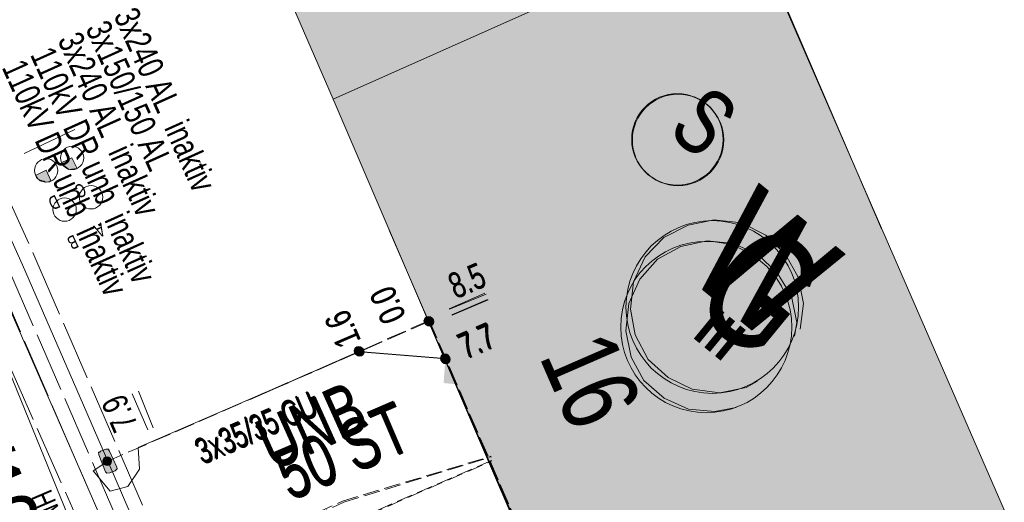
# Model space of a CAD drawing. Header units: metres. Extents: x -740 to 758, y -633 to 854.
# Tile 912 of 1056: x 345 to 366, y 213 to 223. Entities that reach past the tile are written whole.
import ezdxf

# ---------------------------------------------------------------- set-up
doc = ezdxf.new("R2010")
doc.units = ezdxf.units.M
doc.header["$MEASUREMENT"] = 0
for name, pattern in [('1248_208', [1.456, 1.248, -0.208]), ('333_125', [0.4576, 0.3328, -0.1248]), ('416_125', [0.5408, 0.416, -0.1248])]:
    doc.linetypes.add(name, pattern=pattern)
for name, color, linetype in [('Gas.LOVION', 7, 'Continuous'), ('Grundkarte.LOVION', 7, 'Continuous'), ('Grundkarte_Text.LOVION', 7, 'Continuous'), ('Strom.LOVION', 7, 'Continuous'), ('StromBemass.LOVION', 7, 'Continuous'), ('Telko.LOVION', 7, 'Continuous'), ('Wasser.LOVION', 7, 'Continuous')]:
    doc.layers.add(name, color=color, linetype=linetype)
doc.styles.add('ERSTELLTER_STIL_1', font='arial.ttf')

msp = doc.modelspace()

# ---------------------------------------------------------------- hatches: boundary and pattern name
at = {"layer": 'Gas.LOVION', "linetype": 'Continuous', "lineweight": 13}
for points in [[(355.118, 214.16), (355.421, 213.48), (355.761, 213.632), (355.458, 214.311)], [(355.128, 214.152), (355.431, 213.472), (355.771, 213.623), (355.468, 214.303)]]:
    msp.add_hatch(color=7, dxfattribs=at).paths.add_polyline_path(points)
at = {"layer": 'Grundkarte.LOVION', "linetype": 'Continuous', "lineweight": 18}
for points in [[(346.422, 234.123), (351.952, 221.393), (360.619, 225.255), (355.056, 238.011), (353.161, 237.146), (347.272, 234.501)], [(357.327, 208.952), (366.025, 212.788), (360.577, 225.289), (357.406, 223.856), (353.127, 218.65)], [(356.661, 210.415), (363.449, 218.675), (360.619, 225.255), (351.952, 221.393)]]:
    msp.add_hatch(color=9, dxfattribs=at).paths.add_polyline_path(points)
at = {"layer": 'Strom.LOVION', "linetype": 'Continuous', "lineweight": 13}
for points in [[(354.343, 216.493), (354.268, 215.451), (354.492, 215.429), (354.567, 216.47)], [(354.369, 216.472), (354.278, 215.443), (354.502, 215.421), (354.593, 216.449)], [(347.036, 213.937), (347.174, 213.581), (347.206, 213.555), (347.265, 213.56), (347.379, 213.601), (347.419, 213.649), (347.416, 213.679), (347.264, 214.018), (347.248, 214.032), (347.245, 214.061), (347.187, 214.055), (347.073, 214.014), (347.059, 213.998), (347.03, 213.995)]]:
    msp.add_hatch(color=7, dxfattribs=at).paths.add_polyline_path(points)
at = {"layer": 'StromBemass.LOVION', "linetype": 'Continuous', "lineweight": 13}
for points in [[(354.023, 216.688), (354.03, 216.697), (354.035, 216.707), (354.04, 216.718), (354.043, 216.73), (354.044, 216.742), (354.044, 216.753), (354.042, 216.765), (354.039, 216.777), (354.035, 216.787), (354.029, 216.798), (354.022, 216.807), (354.014, 216.816), (354.005, 216.823), (353.995, 216.83), (353.984, 216.835), (353.973, 216.838), (353.962, 216.84), (353.95, 216.841), (353.938, 216.84), (353.926, 216.838), (353.915, 216.834), (353.905, 216.829), (353.895, 216.823), (353.886, 216.816), (353.878, 216.807), (353.871, 216.797), (353.865, 216.787), (353.861, 216.776), (353.858, 216.765), (353.856, 216.753), (353.856, 216.741), (353.858, 216.729), (353.861, 216.718), (353.865, 216.707), (353.871, 216.697), (353.878, 216.687), (353.886, 216.678), (353.895, 216.671), (353.905, 216.665), (353.916, 216.66), (353.927, 216.656), (353.939, 216.654), (353.95, 216.653), (353.962, 216.654), (353.974, 216.656), (353.985, 216.66), (353.996, 216.665), (354.006, 216.671), (354.015, 216.679)], [(354.027, 216.686), (354.033, 216.696), (354.039, 216.706), (354.043, 216.717), (354.046, 216.728), (354.048, 216.74), (354.048, 216.752), (354.046, 216.764), (354.043, 216.775), (354.039, 216.786), (354.033, 216.797), (354.026, 216.806), (354.018, 216.815), (354.009, 216.822), (353.999, 216.829), (353.988, 216.834), (353.977, 216.837), (353.965, 216.84), (353.953, 216.84), (353.941, 216.839), (353.93, 216.837), (353.919, 216.834), (353.908, 216.828), (353.898, 216.822), (353.889, 216.814), (353.881, 216.806), (353.874, 216.796), (353.868, 216.786), (353.864, 216.775), (353.861, 216.763), (353.859, 216.752), (353.859, 216.74), (353.861, 216.728), (353.864, 216.716), (353.868, 216.705), (353.874, 216.695), (353.881, 216.685), (353.889, 216.677), (353.898, 216.669), (353.908, 216.663), (353.919, 216.658), (353.93, 216.654), (353.942, 216.652), (353.954, 216.651), (353.966, 216.652), (353.977, 216.655), (353.989, 216.658), (353.999, 216.663), (354.009, 216.67), (354.018, 216.677)], [(354.043, 216.67), (354.05, 216.68), (354.056, 216.69), (354.06, 216.701), (354.063, 216.712), (354.064, 216.724), (354.064, 216.736), (354.063, 216.747), (354.06, 216.759), (354.055, 216.77), (354.05, 216.78), (354.043, 216.789), (354.035, 216.798), (354.026, 216.805), (354.016, 216.811), (354.005, 216.816), (353.994, 216.82), (353.982, 216.822), (353.971, 216.823), (353.959, 216.822), (353.947, 216.82), (353.936, 216.816), (353.926, 216.811), (353.916, 216.805), (353.907, 216.797), (353.899, 216.789), (353.892, 216.779), (353.886, 216.769), (353.882, 216.758), (353.879, 216.747), (353.878, 216.735), (353.878, 216.723), (353.879, 216.712), (353.882, 216.7), (353.886, 216.689), (353.892, 216.679), (353.899, 216.67), (353.907, 216.661), (353.916, 216.654), (353.926, 216.647), (353.937, 216.642), (353.948, 216.639), (353.959, 216.637), (353.971, 216.636), (353.983, 216.637), (353.994, 216.639), (354.006, 216.643), (354.016, 216.648), (354.026, 216.654), (354.035, 216.662)], [(354.044, 216.673), (354.051, 216.683), (354.057, 216.693), (354.061, 216.704), (354.064, 216.715), (354.065, 216.727), (354.065, 216.738), (354.064, 216.75), (354.061, 216.761), (354.056, 216.772), (354.051, 216.782), (354.044, 216.791), (354.036, 216.8), (354.027, 216.807), (354.017, 216.813), (354.006, 216.818), (353.995, 216.822), (353.984, 216.824), (353.972, 216.825), (353.961, 216.824), (353.949, 216.822), (353.938, 216.818), (353.928, 216.813), (353.918, 216.807), (353.909, 216.799), (353.901, 216.791), (353.894, 216.782), (353.889, 216.771), (353.884, 216.761), (353.882, 216.749), (353.88, 216.738), (353.88, 216.726), (353.882, 216.715), (353.885, 216.703), (353.889, 216.692), (353.895, 216.682), (353.901, 216.673), (353.909, 216.664), (353.918, 216.657), (353.928, 216.651), (353.939, 216.646), (353.95, 216.642), (353.961, 216.64), (353.973, 216.64), (353.984, 216.64), (353.996, 216.643), (354.007, 216.646), (354.017, 216.651), (354.027, 216.657), (354.036, 216.665)], [(352.561, 216.056), (352.568, 216.066), (352.574, 216.076), (352.578, 216.088), (352.581, 216.099), (352.582, 216.111), (352.582, 216.123), (352.581, 216.135), (352.578, 216.146), (352.573, 216.157), (352.568, 216.168), (352.561, 216.177), (352.552, 216.186), (352.543, 216.194), (352.533, 216.2), (352.522, 216.205), (352.511, 216.209), (352.499, 216.211), (352.487, 216.212), (352.475, 216.211), (352.464, 216.208), (352.452, 216.205), (352.442, 216.2), (352.432, 216.193), (352.422, 216.186), (352.414, 216.177), (352.407, 216.167), (352.402, 216.157), (352.397, 216.146), (352.394, 216.134), (352.393, 216.122), (352.393, 216.11), (352.394, 216.099), (352.397, 216.087), (352.402, 216.076), (352.408, 216.065), (352.415, 216.056), (352.423, 216.047), (352.432, 216.04), (352.442, 216.033), (352.453, 216.028), (352.464, 216.025), (352.476, 216.022), (352.488, 216.022), (352.5, 216.022), (352.512, 216.025), (352.523, 216.028), (352.534, 216.034), (352.544, 216.04), (352.553, 216.048)], [(352.561, 216.056), (352.568, 216.066), (352.574, 216.076), (352.578, 216.088), (352.581, 216.099), (352.582, 216.111), (352.582, 216.123), (352.581, 216.135), (352.578, 216.146), (352.573, 216.157), (352.568, 216.168), (352.561, 216.177), (352.552, 216.186), (352.543, 216.194), (352.533, 216.2), (352.522, 216.205), (352.511, 216.209), (352.499, 216.211), (352.487, 216.212), (352.475, 216.211), (352.464, 216.208), (352.452, 216.205), (352.442, 216.2), (352.432, 216.193), (352.422, 216.186), (352.414, 216.177), (352.407, 216.167), (352.402, 216.157), (352.397, 216.146), (352.394, 216.134), (352.393, 216.122), (352.393, 216.11), (352.394, 216.099), (352.397, 216.087), (352.402, 216.076), (352.408, 216.065), (352.415, 216.056), (352.423, 216.047), (352.432, 216.04), (352.442, 216.033), (352.453, 216.028), (352.464, 216.025), (352.476, 216.022), (352.488, 216.022), (352.5, 216.022), (352.512, 216.025), (352.523, 216.028), (352.534, 216.034), (352.544, 216.04), (352.553, 216.048)], [(352.579, 216.041), (352.586, 216.051), (352.592, 216.061), (352.596, 216.072), (352.599, 216.083), (352.6, 216.094), (352.6, 216.106), (352.599, 216.117), (352.596, 216.129), (352.591, 216.139), (352.586, 216.15), (352.579, 216.159), (352.571, 216.167), (352.562, 216.175), (352.552, 216.181), (352.542, 216.186), (352.531, 216.189), (352.519, 216.191), (352.508, 216.192), (352.496, 216.191), (352.485, 216.189), (352.474, 216.186), (352.463, 216.181), (352.454, 216.174), (352.445, 216.167), (352.437, 216.158), (352.43, 216.149), (352.424, 216.139), (352.42, 216.128), (352.417, 216.117), (352.416, 216.105), (352.416, 216.094), (352.417, 216.082), (352.42, 216.071), (352.425, 216.06), (352.43, 216.05), (352.437, 216.041), (352.445, 216.032), (352.454, 216.025), (352.464, 216.019), (352.474, 216.014), (352.485, 216.011), (352.497, 216.008), (352.508, 216.008), (352.52, 216.008), (352.531, 216.011), (352.542, 216.014), (352.553, 216.019), (352.562, 216.025), (352.571, 216.033)], [(352.579, 216.041), (352.586, 216.051), (352.592, 216.061), (352.596, 216.072), (352.599, 216.083), (352.6, 216.094), (352.6, 216.106), (352.599, 216.117), (352.596, 216.129), (352.591, 216.139), (352.586, 216.15), (352.579, 216.159), (352.571, 216.167), (352.562, 216.175), (352.552, 216.181), (352.542, 216.186), (352.531, 216.189), (352.519, 216.191), (352.508, 216.192), (352.496, 216.191), (352.485, 216.189), (352.474, 216.186), (352.463, 216.181), (352.454, 216.174), (352.445, 216.167), (352.437, 216.158), (352.43, 216.149), (352.424, 216.139), (352.42, 216.128), (352.417, 216.117), (352.416, 216.105), (352.416, 216.094), (352.417, 216.082), (352.42, 216.071), (352.425, 216.06), (352.43, 216.05), (352.437, 216.041), (352.445, 216.032), (352.454, 216.025), (352.464, 216.019), (352.474, 216.014), (352.485, 216.011), (352.497, 216.008), (352.508, 216.008), (352.52, 216.008), (352.531, 216.011), (352.542, 216.014), (352.553, 216.019), (352.562, 216.025), (352.571, 216.033)], [(354.37, 215.899), (354.377, 215.909), (354.383, 215.919), (354.387, 215.93), (354.39, 215.941), (354.391, 215.953), (354.391, 215.965), (354.39, 215.977), (354.387, 215.988), (354.382, 215.999), (354.377, 216.01), (354.37, 216.019), (354.361, 216.028), (354.352, 216.035), (354.342, 216.042), (354.332, 216.047), (354.32, 216.05), (354.309, 216.052), (354.297, 216.053), (354.285, 216.052), (354.273, 216.05), (354.262, 216.046), (354.252, 216.041), (354.242, 216.035), (354.233, 216.027), (354.224, 216.019), (354.218, 216.009), (354.212, 215.999), (354.208, 215.988), (354.205, 215.976), (354.203, 215.964), (354.203, 215.953), (354.205, 215.941), (354.208, 215.929), (354.212, 215.918), (354.218, 215.908), (354.225, 215.899), (354.233, 215.89), (354.242, 215.882), (354.252, 215.876), (354.263, 215.871), (354.274, 215.868), (354.286, 215.865), (354.298, 215.865), (354.309, 215.865), (354.321, 215.868), (354.332, 215.871), (354.343, 215.876), (354.353, 215.883), (354.362, 215.89)], [(354.37, 215.899), (354.377, 215.909), (354.383, 215.919), (354.387, 215.93), (354.39, 215.941), (354.391, 215.953), (354.391, 215.965), (354.39, 215.977), (354.387, 215.988), (354.382, 215.999), (354.377, 216.01), (354.37, 216.019), (354.361, 216.028), (354.352, 216.035), (354.342, 216.042), (354.332, 216.047), (354.32, 216.05), (354.309, 216.052), (354.297, 216.053), (354.285, 216.052), (354.273, 216.05), (354.262, 216.046), (354.252, 216.041), (354.242, 216.035), (354.233, 216.027), (354.224, 216.019), (354.218, 216.009), (354.212, 215.999), (354.208, 215.988), (354.205, 215.976), (354.203, 215.964), (354.203, 215.953), (354.205, 215.941), (354.208, 215.929), (354.212, 215.918), (354.218, 215.908), (354.225, 215.899), (354.233, 215.89), (354.242, 215.882), (354.252, 215.876), (354.263, 215.871), (354.274, 215.868), (354.286, 215.865), (354.298, 215.865), (354.309, 215.865), (354.321, 215.868), (354.332, 215.871), (354.343, 215.876), (354.353, 215.883), (354.362, 215.89)], [(354.387, 215.879), (354.394, 215.889), (354.4, 215.899), (354.404, 215.91), (354.407, 215.922), (354.408, 215.933), (354.408, 215.945), (354.407, 215.957), (354.404, 215.968), (354.4, 215.979), (354.394, 215.99), (354.387, 215.999), (354.379, 216.008), (354.37, 216.015), (354.36, 216.022), (354.349, 216.027), (354.338, 216.03), (354.326, 216.032), (354.314, 216.033), (354.302, 216.032), (354.291, 216.03), (354.28, 216.026), (354.269, 216.021), (354.259, 216.015), (354.25, 216.007), (354.242, 215.999), (354.235, 215.989), (354.229, 215.979), (354.225, 215.968), (354.222, 215.956), (354.22, 215.945), (354.221, 215.933), (354.222, 215.921), (354.225, 215.91), (354.229, 215.899), (354.235, 215.888), (354.242, 215.879), (354.25, 215.87), (354.259, 215.863), (354.269, 215.856), (354.28, 215.851), (354.291, 215.848), (354.303, 215.845), (354.315, 215.845), (354.327, 215.846), (354.338, 215.848), (354.349, 215.851), (354.36, 215.857), (354.37, 215.863), (354.379, 215.87)], [(354.387, 215.879), (354.394, 215.889), (354.4, 215.899), (354.404, 215.91), (354.407, 215.922), (354.408, 215.933), (354.408, 215.945), (354.407, 215.957), (354.404, 215.968), (354.4, 215.979), (354.394, 215.99), (354.387, 215.999), (354.379, 216.008), (354.37, 216.015), (354.36, 216.022), (354.349, 216.027), (354.338, 216.03), (354.326, 216.032), (354.314, 216.033), (354.302, 216.032), (354.291, 216.03), (354.28, 216.026), (354.269, 216.021), (354.259, 216.015), (354.25, 216.007), (354.242, 215.999), (354.235, 215.989), (354.229, 215.979), (354.225, 215.968), (354.222, 215.956), (354.22, 215.945), (354.221, 215.933), (354.222, 215.921), (354.225, 215.91), (354.229, 215.899), (354.235, 215.888), (354.242, 215.879), (354.25, 215.87), (354.259, 215.863), (354.269, 215.856), (354.28, 215.851), (354.291, 215.848), (354.303, 215.845), (354.315, 215.845), (354.327, 215.846), (354.338, 215.848), (354.349, 215.851), (354.36, 215.857), (354.37, 215.863), (354.379, 215.87)], [(347.284, 213.746), (347.291, 213.756), (347.297, 213.766), (347.301, 213.777), (347.304, 213.788), (347.305, 213.8), (347.305, 213.812), (347.304, 213.823), (347.301, 213.835), (347.296, 213.846), (347.291, 213.856), (347.284, 213.865), (347.276, 213.874), (347.267, 213.881), (347.257, 213.888), (347.246, 213.893), (347.235, 213.896), (347.223, 213.898), (347.211, 213.899), (347.2, 213.898), (347.188, 213.896), (347.177, 213.893), (347.166, 213.887), (347.156, 213.881), (347.147, 213.874), (347.139, 213.865), (347.133, 213.855), (347.127, 213.845), (347.123, 213.834), (347.12, 213.823), (347.118, 213.811), (347.118, 213.799), (347.12, 213.788), (347.123, 213.776), (347.127, 213.765), (347.133, 213.755), (347.14, 213.746), (347.148, 213.737), (347.157, 213.73), (347.167, 213.723), (347.178, 213.718), (347.189, 213.715), (347.2, 213.713), (347.212, 213.712), (347.224, 213.713), (347.235, 213.715), (347.246, 213.719), (347.257, 213.724), (347.267, 213.73), (347.276, 213.737)]]:
    msp.add_hatch(color=7, dxfattribs=at).paths.add_polyline_path(points)
at = {"layer": 'Telko.LOVION', "linetype": 'Continuous', "lineweight": 13}
for points in [[(346.259, 220.068), (346.262, 220.038), (346.407, 219.92), (346.582, 219.937), (346.472, 220.162)], [(345.71, 219.792), (345.726, 219.779), (345.729, 219.75), (345.809, 219.684), (345.838, 219.687), (345.854, 219.673), (345.884, 219.676), (345.916, 219.65), (346.004, 219.659), (346.03, 219.691), (345.935, 219.903)]]:
    msp.add_hatch(color=7, dxfattribs=at).paths.add_polyline_path(points)
at = {"layer": 'Wasser.LOVION', "linetype": 'Continuous', "lineweight": 13}
for points in [[(355.152, 214.267), (355.37, 213.549), (355.729, 213.658), (355.495, 214.389)], [(355.162, 214.259), (355.38, 213.541), (355.739, 213.65), (355.521, 214.367)]]:
    msp.add_hatch(color=7, dxfattribs=at).paths.add_polyline_path(points)

# ---------------------------------------------------------------- linework, layer by layer
at = {"layer": 'Gas.LOVION', "color": 5, "linetype": 'Continuous', "lineweight": 18}
msp.add_lwpolyline([(360.401, 214.933), (359.952, 214.845), (359.4, 214.895), (358.89, 215.125), (358.469, 215.498), (358.2, 215.989), (358.087, 216.54), (358.149, 217.107), (358.38, 217.617), (358.753, 218.038), (359.244, 218.308), (359.794, 218.421), (360.346, 218.371), (360.856, 218.14), (361.264, 217.752), (361.563, 217.264), (361.675, 216.713), (361.629, 216.428)], dxfattribs=at)
at = {"layer": 'Gas.LOVION', "color": 5, "linetype": '333_125', "lineweight": 18}
for points in [[(344.706, 209.202), (355.279, 213.812)], [(345.745, 209.667), (355.27, 213.82)]]:
    msp.add_lwpolyline(points, dxfattribs=at)
at = {"layer": 'Gas.LOVION', "color": 5, "linetype": 'Continuous', "lineweight": 18}
msp.add_circle((359.775, 216.616), 1.794, dxfattribs=at)
at = {"layer": 'Grundkarte.LOVION', "color": 8, "linetype": 'Continuous', "lineweight": 18}
for points in [[(238.923, 394.682), (243.236, 394.099), (245.001, 399.325), (257.444, 404.768), (264.807, 388.109), (266.471, 387.711), (268.823, 387.231), (270.783, 382.605), (272.839, 377.9), (278.835, 364.033), (280.763, 364.872), (285.905, 352.784), (287.74, 348.53), (289.531, 344.42), (296.267, 329.029), (296.494, 328.519), (305.315, 308.131), (314.619, 286.431), (321.529, 270.466), (329.67, 252.199), (336.642, 236.506), (351.035, 203.57)], [(241.644, 397.992), (243.236, 394.099), (238.923, 394.682), (243.236, 394.099), (245.001, 399.325), (257.444, 404.768), (264.807, 388.109), (266.471, 387.711), (268.823, 387.231), (270.783, 382.605), (272.839, 377.9), (278.835, 364.033), (280.763, 364.872), (285.905, 352.784), (287.74, 348.53), (289.531, 344.42), (296.267, 329.029), (296.494, 328.519), (305.315, 308.131), (314.619, 286.431), (321.529, 270.466), (329.67, 252.199), (336.642, 236.506), (351.035, 203.57)], [(351.035, 203.57), (336.642, 236.506)], [(357.406, 223.856), (360.577, 225.289), (366.025, 212.788), (357.327, 208.952), (353.127, 218.65)], [(356.661, 210.415), (351.952, 221.393), (360.619, 225.255), (363.449, 218.675)]]:
    msp.add_lwpolyline(points, dxfattribs=at)
msp.add_lwpolyline([(346.422, 234.123), (347.272, 234.501), (353.161, 237.146), (355.056, 238.011), (360.619, 225.255), (351.952, 221.393)], close=True, dxfattribs=at)
at = {"layer": 'Grundkarte.LOVION', "color": 253, "linetype": 'Continuous', "lineweight": 18}
msp.add_lwpolyline([(351.035, 203.57), (336.642, 236.506)], dxfattribs=at)
at = {"layer": 'Strom.LOVION', "color": 1, "linetype": '1248_208', "lineweight": 18}
for points in [[(250.842, 304.061), (259.184, 302.025), (271.415, 300.265), (272.916, 300.781), (274.44, 302.275), (281.404, 301.183), (282.929, 301.302), (304.222, 300.414), (308.167, 300.267), (311.354, 293.367), (316.375, 282.671), (321.461, 271.923), (326.489, 261.006), (331.312, 250.364), (336.031, 239.432), (339.087, 232.962), (340.855, 228.79), (345.719, 218.035), (350.413, 207.203), (351.632, 204.263)], [(250.66, 303.807), (259.125, 301.724), (269.916, 300.178), (271.531, 299.981), (273.049, 300.484), (274.543, 301.975), (281.403, 300.887), (282.944, 300.993), (304.238, 300.105), (307.634, 299.979), (310.831, 293.124), (315.836, 282.441), (320.924, 271.663), (325.936, 260.759), (330.76, 250.118), (335.463, 239.199), (338.548, 232.732), (340.302, 228.544), (345.167, 217.789), (349.861, 206.957), (351.209, 203.749)]]:
    msp.add_lwpolyline(points, dxfattribs=at)
at = {"layer": 'Strom.LOVION', "color": 194, "linetype": '1248_208', "lineweight": 18}
for points in [[(262.908, 303.542), (271.304, 302.161), (281.403, 300.591), (282.944, 300.698), (304.221, 299.822), (307.442, 299.679), (310.563, 292.994), (315.568, 282.312), (320.683, 271.566), (325.681, 260.646), (330.492, 249.988), (335.208, 239.085), (340.034, 228.415), (344.899, 217.659), (349.577, 206.841), (350.985, 203.476)], [(262.332, 303.234), (271.244, 301.859), (281.302, 300.109), (282.864, 300.306), (304.921, 299.462), (307.22, 299.377), (310.512, 292.31), (315.492, 281.728), (320.632, 270.881), (325.489, 260.346), (330.277, 249.465), (335.002, 238.77), (339.757, 228.077), (344.564, 217.153), (349.208, 206.686), (350.694, 203.122)]]:
    msp.add_lwpolyline(points, dxfattribs=at)
at = {"layer": 'Strom.LOVION', "color": 150, "linetype": 'Continuous', "lineweight": 18}
msp.add_lwpolyline([(335.347, 242.498), (334.524, 242.151), (335.013, 241.076), (338.86, 232.718), (340.587, 228.661), (342.85, 223.651), (345.435, 217.918), (347.226, 213.808), (350.129, 207.087), (351.407, 203.99)], dxfattribs=at)
at = {"layer": 'Strom.LOVION', "color": 5, "linetype": 'Continuous', "lineweight": 18}
for points in [[(347.226, 213.808), (346.921, 213.601), (347.273, 213.177), (347.648, 213.273), (347.893, 213.636), (347.863, 214.092), (352.5, 216.097), (354.317, 215.949)], [(350.209, 215.099), (352.49, 216.105), (354.307, 215.957)]]:
    msp.add_lwpolyline(points, dxfattribs=at)
at = {"layer": 'Strom.LOVION', "color": 7, "linetype": 'Continuous', "lineweight": 13}
msp.add_lwpolyline([(347.036, 213.937), (347.03, 213.995), (347.059, 213.998), (347.073, 214.014), (347.187, 214.055), (347.245, 214.061), (347.248, 214.032), (347.264, 214.018), (347.416, 213.679), (347.419, 213.649), (347.379, 213.601), (347.265, 213.56), (347.206, 213.555), (347.174, 213.581)], close=True, dxfattribs=at)
at = {"layer": 'Strom.LOVION', "color": 1, "linetype": 'Continuous', "lineweight": 18}
for centre in [(359.17, 220.549), (359.184, 220.538)]:
    msp.add_circle(centre, 0.958, dxfattribs=at)
at = {"layer": 'StromBemass.LOVION', "color": 7, "linetype": 'Continuous', "lineweight": 13}
for points in [[(354.382, 216.999), (355.134, 217.324)], [(354.392, 216.991), (355.16, 217.303)], [(354.439, 216.872), (355.191, 217.196)], [(354.449, 216.864), (355.201, 217.188)], [(348.063, 214.466), (347.738, 215.217)], [(348.177, 214.507), (347.866, 215.274)]]:
    msp.add_lwpolyline(points, dxfattribs=at)
at = {"layer": 'StromBemass.LOVION', "color": 7, "linetype": '416_125', "lineweight": 13}
for points in [[(353.973, 216.743), (352.5, 216.097), (347.226, 213.808)], [(357.34, 208.968), (353.963, 216.751), (352.49, 216.105), (350.222, 215.115)], [(356.703, 210.434), (353.973, 216.743)]]:
    msp.add_lwpolyline(points, dxfattribs=at)
at = {"layer": 'StromBemass.LOVION', "color": 7, "linetype": 'Continuous', "lineweight": 13}
for centre, radius in [((353.95, 216.747), 0.094), ((353.954, 216.746), 0.0944), ((353.971, 216.729), 0.0934), ((353.973, 216.732), 0.0926), ((352.488, 216.117), 0.0949), ((352.488, 216.117), 0.0949), ((352.508, 216.1), 0.0922), ((352.508, 216.1), 0.0922), ((354.297, 215.959), 0.0942), ((354.297, 215.959), 0.0942), ((354.314, 215.939), 0.0942), ((354.314, 215.939), 0.0942), ((347.212, 213.806), 0.0937)]:
    msp.add_circle(centre, radius, dxfattribs=at)
at = {"layer": 'Telko.LOVION', "color": 1, "linetype": 'Continuous', "lineweight": 18}
msp.add_lwpolyline([(338.654, 231.649), (350.417, 202.785)], dxfattribs=at)
at = {"layer": 'Telko.LOVION', "color": 7, "linetype": 'Continuous', "lineweight": 13}
msp.add_lwpolyline([(346.531, 220.759), (345.472, 220.257)], dxfattribs=at)
for points in [[(346.259, 220.068), (346.472, 220.162), (346.582, 219.937), (346.407, 219.92), (346.262, 220.038)], [(345.71, 219.792), (345.935, 219.903), (346.03, 219.691), (346.004, 219.659), (345.916, 219.65), (345.884, 219.676), (345.854, 219.673), (345.838, 219.687), (345.809, 219.684), (345.729, 219.75), (345.726, 219.779)]]:
    msp.add_lwpolyline(points, close=True, dxfattribs=at)
for centre, radius in [((346.477, 220.16), 0.244), ((345.934, 219.899), 0.245), ((346.875, 219.337), 0.245), ((346.32, 219.078), 0.245)]:
    msp.add_circle(centre, radius, dxfattribs=at)
at = {"layer": 'Wasser.LOVION', "color": 94, "linetype": 'Continuous', "lineweight": 18}
msp.add_lwpolyline([(360.85, 215.48), (360.611, 215.353), (360.061, 215.24), (359.477, 215.316), (358.98, 215.563), (358.559, 215.936), (358.287, 216.456), (358.19, 216.993), (358.253, 217.561), (358.497, 218.087), (358.886, 218.494), (359.393, 218.751), (359.943, 218.864), (360.511, 218.801), (361.024, 218.541), (361.431, 218.152), (361.701, 217.661), (361.814, 217.111), (361.748, 216.572)], dxfattribs=at)
at = {"layer": 'Wasser.LOVION', "color": 150, "linetype": '333_125', "lineweight": 18}
for points in [[(346.22, 210.246), (352.146, 212.968), (355.261, 213.908)], [(343.187, 208.861), (352.172, 212.947), (355.271, 213.9)]]:
    msp.add_lwpolyline(points, dxfattribs=at)
at = {"layer": 'Wasser.LOVION', "color": 94, "linetype": 'Continuous', "lineweight": 18}
msp.add_circle((359.902, 217.037), 1.81, dxfattribs=at)

# ---------------------------------------------------------------- texts
at = {"layer": 'Gas.LOVION', "color": 5, "linetype": 'Continuous', "lineweight": 18, "attachment_point": 7, "style": 'ERSTELLTER_STIL_1'}
for s, insert, char_height, rotation in [('{\\A1;\\W0.71561x;G}', (359.36, 217.022), 2.48984, 320.5839), ('{\\A1;\\W0.71562x;G}', (359.37, 217.014), 2.4898, 320.5848), ('{\\A1;\\W0.71557x;50 ST}', (351.046, 212.967), 1.0671, 23.2426), ('{\\A1;\\W0.71556x;50 ST}', (351.072, 212.945), 1.06711, 23.2426)]:
    msp.add_mtext(s, dxfattribs=dict(at, insert=insert, char_height=char_height, rotation=rotation))
at = {"layer": 'Grundkarte_Text.LOVION', "color": 7, "linetype": 'Continuous', "lineweight": 13, "char_height": 0.83073, "attachment_point": 7, "rotation": 320.5841, "style": 'ERSTELLTER_STIL_1'}
for s, insert in [('{\\A1;\\W0.89451x;III}', (359.44, 216.436)), ('{\\A1;\\W0.89445x;III}', (359.482, 216.402))]:
    msp.add_mtext(s, dxfattribs=dict(at, insert=insert))
at = {"layer": 'Grundkarte_Text.LOVION', "color": 8, "linetype": 'Continuous', "lineweight": 18, "attachment_point": 7, "style": 'ERSTELLTER_STIL_1'}
for s, insert, char_height, rotation in [('{\\A1;\\W0.71558x;16}', (356.242, 215.994), 1.60084, 293.507), ('{\\A1;\\W0.71560x;16}', (356.252, 215.986), 1.6008, 293.5078)]:
    msp.add_mtext(s, dxfattribs=dict(at, insert=insert, char_height=char_height, rotation=rotation))
at = {"layer": 'Strom.LOVION', "color": 1, "linetype": 'Continuous', "lineweight": 18, "attachment_point": 7, "style": 'ERSTELLTER_STIL_1'}
for s, insert, char_height, rotation in [('{\\A1;\\W0.72432x;3x240 AL  inaktiv}', (347.334, 223.143), 0.53357, 294.244), ('{\\A1;\\W0.72439x;3x240 AL  inaktiv}', (346.158, 222.629), 0.53352, 294.2462), ('{\\A1;\\W0.71557x;S}', (358.927, 220.671), 1.37441, 320.5841), ('{\\A1;\\W0.71557x;S}', (358.936, 220.663), 1.37441, 320.5841)]:
    msp.add_mtext(s, dxfattribs=dict(at, insert=insert, char_height=char_height, rotation=rotation))
at = {"layer": 'Strom.LOVION', "color": 150, "linetype": 'Continuous', "lineweight": 18, "insert": (346.743, 222.87), "char_height": 0.53352, "attachment_point": 7, "rotation": 294.2463, "style": 'ERSTELLTER_STIL_1'}
msp.add_mtext('{\\A1;\\W0.72206x;3x150/150 AL}', dxfattribs=at)
at = {"layer": 'Strom.LOVION', "color": 194, "linetype": 'Continuous', "lineweight": 18, "attachment_point": 7, "style": 'ERSTELLTER_STIL_1'}
for s, insert, char_height, rotation in [('{\\A1;\\W0.72102x;110kV DR unb  inaktiv}', (345.583, 222.321), 0.53352, 294.2462), ('{\\A1;\\W0.72095x;110kV DR unb  inaktiv}', (344.988, 222.056), 0.53357, 294.244)]:
    msp.add_mtext(s, dxfattribs=dict(at, insert=insert, char_height=char_height, rotation=rotation))
at = {"layer": 'Strom.LOVION', "color": 5, "linetype": 'Continuous', "lineweight": 18, "char_height": 0.53355, "attachment_point": 7, "rotation": 23.2426, "style": 'ERSTELLTER_STIL_1'}
for insert in [(349.204, 213.735), (349.23, 213.714)]:
    msp.add_mtext('{\\A1;\\W0.67979x;3x35/35 CU }', dxfattribs=dict(at, insert=insert))
at = {"layer": 'Strom.LOVION', "color": 7, "linetype": 'Continuous', "lineweight": 13, "insert": (345.616, 213.069), "char_height": 0.44461, "attachment_point": 7, "rotation": 293.2452, "style": 'ERSTELLTER_STIL_1'}
msp.add_mtext('{\\A1;\\W0.71560x;HM}', dxfattribs=at)
at = {"layer": 'StromBemass.LOVION', "color": 7, "linetype": 'Continuous', "lineweight": 13, "attachment_point": 7, "style": 'ERSTELLTER_STIL_1'}
for s, insert, char_height, rotation in [('{\\A1;\\W0.71562x;8.5}', (354.519, 217.197), 0.53353, 23.2374), ('{\\A1;\\W0.71559x;8.5}', (354.528, 217.189), 0.53355, 23.2426), ('{\\A1;\\W0.71558x;0.0}', (353.488, 216.848), 0.53353, 113.2387), ('{\\A1;\\W0.71561x;0.0}', (353.498, 216.84), 0.53352, 113.2385), ('{\\A1;\\W0.71561x;1.6}', (352.542, 216.343), 0.53353, 113.2387), ('{\\A1;\\W0.71561x;1.6}', (352.552, 216.335), 0.53353, 113.2387), ('{\\A1;\\W0.71559x;7.7}', (354.712, 215.948), 0.53355, 23.2426), ('{\\A1;\\W0.71559x;7.7}', (354.738, 215.927), 0.53355, 23.2426), ('{\\A1;\\W0.71561x;7.9}', (347.867, 214.575), 0.53353, 113.2387)]:
    msp.add_mtext(s, dxfattribs=dict(at, insert=insert, char_height=char_height, rotation=rotation))
at = {"layer": 'Telko.LOVION', "color": 7, "linetype": 'Continuous', "lineweight": 13, "attachment_point": 7, "style": 'ERSTELLTER_STIL_1'}
for s, insert, char_height, rotation in [('{\\A1;\\W0.71596x;C}', (346.686, 219.653), 0.28271, 205.0469), ('{\\A1;\\W0.71601x;D}', (346.132, 219.396), 0.28269, 205.0373), ('{\\A1;\\W0.70983x;A}', (347.085, 218.813), 0.28271, 205.047), ('{\\A1;\\W0.71540x;B}', (346.518, 218.56), 0.28271, 205.0469)]:
    msp.add_mtext(s, dxfattribs=dict(at, insert=insert, char_height=char_height, rotation=rotation))
at = {"layer": 'Wasser.LOVION', "color": 94, "linetype": 'Continuous', "lineweight": 18, "attachment_point": 7, "style": 'ERSTELLTER_STIL_1'}
for s, insert, char_height, rotation in [('{\\A1;\\W0.71854x;400 GG UA ZMM (1966/1996)}', (337.417, 227.482), 1.42282, 293.2445), ('{\\A1;\\W0.71562x;W}', (359.287, 217.729), 2.4898, 320.5848), ('{\\A1;\\W0.71562x;W}', (359.313, 217.707), 2.48984, 320.5839)]:
    msp.add_mtext(s, dxfattribs=dict(at, insert=insert, char_height=char_height, rotation=rotation))
at = {"layer": 'Wasser.LOVION', "color": 150, "linetype": 'Continuous', "lineweight": 18, "char_height": 1.06709, "attachment_point": 7, "rotation": 24.2412, "style": 'ERSTELLTER_STIL_1'}
for s, insert in [('{\\A1;\\W0.71560x;UNB}', (350.677, 213.598)), ('{\\A1;\\W0.71557x;UNB}', (350.703, 213.577))]:
    msp.add_mtext(s, dxfattribs=dict(at, insert=insert))

doc.saveas('drawing.dxf')
